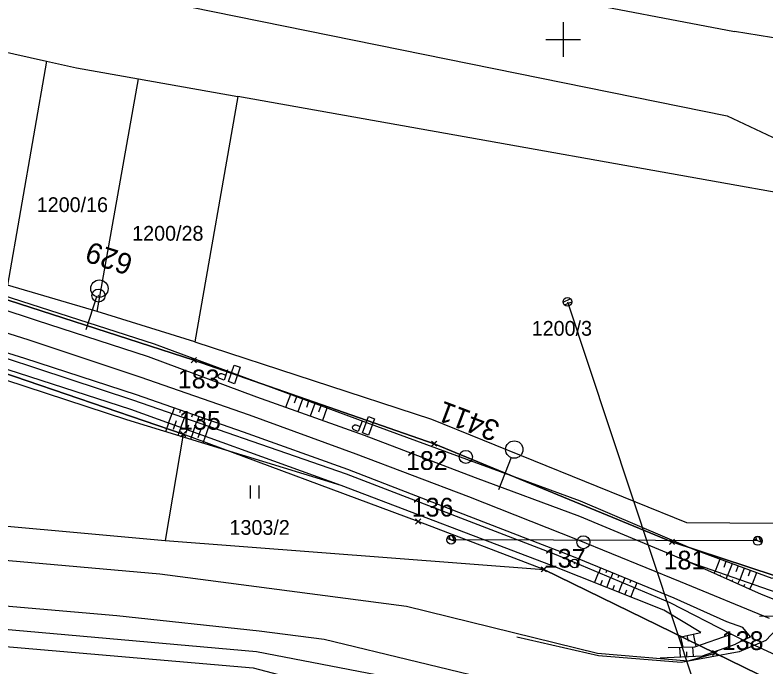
# Model space of a CAD drawing. Extents: x -779302 to -774398, y -1144902 to -1142831.
# Drawn here: x -777063.2 to -776976.6, y -1143872.3 to -1143797.2 of the extents above; entities that cross this region are included whole.
import ezdxf

# ---------------------------------------------------------------- set-up
doc = ezdxf.new("R2010")
doc.units = 0
for name, color, linetype in [('hektosit - Vrstva 5', 7, 'Continuous'), ('Hranice parcel', 7, 'Continuous'), ('legenda I_5_2 - Vrstva 53', 7, 'Continuous'), ('Parcelní čísla', 7, 'Continuous'), ('SŽDC', 7, 'Continuous'), ('Vnitřní kresba', 7, 'Continuous'), ('zjednodus_g_situ-seda - Vrstva 1', 7, 'Continuous'), ('zjednodus_g_situ-seda - Vrstva 19', 7, 'Continuous'), ('zjednodus_g_situ-seda - Vrstva 25', 7, 'Continuous'), ('zjednodus_g_situ-seda - Vrstva 33', 7, 'Continuous'), ('zjednodus_g_situ-seda - Vrstva 36', 7, 'Continuous'), ('zjednodus_g_situ-seda - Vrstva 4', 7, 'Continuous'), ('zjednodus_g_situ-seda - Vrstva 48', 7, 'Continuous'), ('zjednodus_g_situ-seda - Vrstva 49', 7, 'Continuous'), ('zjednodus_g_situ-seda - Vrstva 51', 7, 'Continuous'), ('zjednodus_g_situ-seda - Vrstva 63', 7, 'Continuous'), ('zjednodus_g_situ-seda - Vrstva 7', 7, 'Continuous'), ('Značky kultur', 7, 'Continuous')]:
    doc.layers.add(name, color=color, linetype=linetype)

msp = doc.modelspace()

# ---------------------------------------------------------------- linework, layer by layer
at = {"layer": 'hektosit - Vrstva 5'}
for p, q in [((-777000, -1143798), (-777000, -1143802)), ((-777002, -1143800), (-776998, -1143800))]:
    msp.add_line(p, q, dxfattribs=at)
at = {"layer": 'Hranice parcel'}
for p, q in [((-777070.84, -1143799.97), (-777059.57, -1143802.48)), ((-777059.57, -1143802.48), (-777064.09, -1143828.29)), ((-777053.74, -1143831.32), (-777048.96, -1143804.53)), ((-777048.96, -1143804.53), (-777037.53, -1143806.56)), ((-777037.53, -1143806.56), (-777042.47, -1143834.85)), ((-777053.74, -1143831.32), (-777064.09, -1143828.29)), ((-777042.47, -1143834.85), (-777053.74, -1143831.32)), ((-777043.81, -1143845.48), (-777045.91, -1143857.73)), ((-777045.91, -1143857.73), (-777002.25, -1143861.05))]:
    msp.add_line(p, q, dxfattribs=at)
for points in [[(-776969.85, -1143863.66), (-776987.47, -1143857.88), (-777014.89, -1143846.57), (-777042.6, -1143836.95), (-777069.03, -1143828.43), (-777082.24, -1143824.08), (-777130.76, -1143810.13), (-777274.26, -1143769.36), (-777322.71, -1143754.8), (-777354.97, -1143745.11)], [(-777059.57, -1143802.48), (-777056.13, -1143803.25), (-777048.96, -1143804.53)], [(-776967.5, -1143819.04), (-777009.69, -1143811.52), (-777037.53, -1143806.56)], [(-777098, -1143828.05), (-777084.01, -1143832.11), (-777070.84, -1143836.27), (-777043.81, -1143845.48)], [(-777042.47, -1143834.85), (-777015.21, -1143843.76), (-776985.79, -1143855.66), (-776965.83, -1143855.79)], [(-776998.39, -1143882.22), (-777014.02, -1143874.66), (-777035.36, -1143870.54), (-777167.58, -1143858.82), (-777281.88, -1143848.9), (-777289.53, -1143848.43), (-777292.27, -1143847.75), (-777303.16, -1143845.03)], [(-777002.25, -1143861.05), (-777016.74, -1143855.53), (-777043.81, -1143845.48)], [(-777101.59, -1143853.04), (-777074.31, -1143855.14), (-777045.91, -1143857.73)], [(-777211.92, -1143858.84), (-777211.13, -1143856.84), (-777167.5, -1143860.96), (-777150.77, -1143862.48), (-777035.76, -1143872.38), (-777017.82, -1143877.1)], [(-777002.25, -1143861.05), (-776982.48, -1143870.69), (-776970.83, -1143876.37)]]:
    msp.add_lwpolyline(points, dxfattribs=at)
at = {"layer": 'legenda I_5_2 - Vrstva 53'}
for points in [[(-777442.54, -1143720.48), (-777400.53, -1143733.41), (-777370.73, -1143741.3), (-777366.62, -1143741.88), (-777364.22, -1143742.54), (-777360.64, -1143743.54), (-777354.97, -1143745.11), (-777322.71, -1143754.8), (-777274.26, -1143769.36), (-777130.76, -1143810.13), (-777082.24, -1143824.08), (-777069.03, -1143828.43), (-777042.6, -1143836.95), (-777014.89, -1143846.57), (-776987.47, -1143857.88), (-776969.85, -1143863.66), (-776958.69, -1143867.83), (-776937.4, -1143878.07), (-776932.26, -1143880.54), (-776911.85, -1143884.6)], [(-776982.48, -1143870.69), (-777002.25, -1143861.05), (-777016.74, -1143855.53), (-777043.81, -1143845.48), (-777070.84, -1143836.27), (-777084.01, -1143832.11), (-777098, -1143828.05), (-777116.14, -1143822.78), (-777132.17, -1143818.13), (-777171.85, -1143806.53)], [(-776893.47, -1143907.54), (-776959.34, -1143880.62), (-776970.83, -1143876.37), (-776982.48, -1143870.69)]]:
    msp.add_lwpolyline(points, dxfattribs=at)
at = {"layer": 'SŽDC'}
for p, q in [((-777042.4, -1143837.15), (-777042.9, -1143836.65)), ((-777042.4, -1143836.75), (-777042.9, -1143837.25)), ((-777042.8, -1143837.15), (-777042.3, -1143836.65)), ((-777042.8, -1143836.75), (-777042.3, -1143837.25)), ((-777042.6, -1143836.95), (-777042.6, -1143836.95)), ((-777043.61, -1143845.68), (-777044.11, -1143845.18)), ((-777043.61, -1143845.28), (-777044.11, -1143845.78)), ((-777044.01, -1143845.68), (-777043.51, -1143845.18)), ((-777044.01, -1143845.28), (-777043.51, -1143845.78)), ((-777043.81, -1143845.48), (-777043.81, -1143845.48)), ((-777014.69, -1143846.77), (-777015.19, -1143846.27)), ((-777014.69, -1143846.37), (-777015.19, -1143846.87)), ((-777015.09, -1143846.77), (-777014.59, -1143846.27)), ((-777015.09, -1143846.37), (-777014.59, -1143846.87)), ((-777014.89, -1143846.57), (-777014.89, -1143846.57)), ((-777016.54, -1143855.73), (-777017.04, -1143855.23)), ((-777016.54, -1143855.33), (-777017.04, -1143855.83)), ((-777016.94, -1143855.73), (-777016.44, -1143855.23)), ((-777016.94, -1143855.33), (-777016.44, -1143855.83)), ((-777016.74, -1143855.53), (-777016.74, -1143855.53)), ((-776987.27, -1143858.08), (-776987.77, -1143857.58)), ((-776987.27, -1143857.68), (-776987.77, -1143858.18)), ((-776987.67, -1143858.08), (-776987.17, -1143857.58)), ((-776987.67, -1143857.68), (-776987.17, -1143858.18)), ((-776987.47, -1143857.88), (-776987.47, -1143857.88)), ((-777002.05, -1143861.25), (-777002.55, -1143860.75)), ((-777002.05, -1143860.85), (-777002.55, -1143861.35)), ((-777002.45, -1143861.25), (-777001.95, -1143860.75)), ((-777002.45, -1143860.85), (-777001.95, -1143861.35)), ((-777002.25, -1143861.05), (-777002.25, -1143861.05)), ((-776982.28, -1143870.89), (-776982.78, -1143870.39)), ((-776982.28, -1143870.49), (-776982.78, -1143870.99)), ((-776982.68, -1143870.89), (-776982.18, -1143870.39)), ((-776982.68, -1143870.49), (-776982.18, -1143870.99)), ((-776982.48, -1143870.69), (-776982.48, -1143870.69))]:
    msp.add_line(p, q, dxfattribs=at)
for points in [[(-777442.54, -1143720.48), (-777400.53, -1143733.41), (-777370.73, -1143741.3), (-777366.62, -1143741.88), (-777364.22, -1143742.54), (-777360.64, -1143743.54), (-777354.97, -1143745.11), (-777322.71, -1143754.8), (-777274.26, -1143769.36), (-777130.76, -1143810.13), (-777082.24, -1143824.08), (-777069.03, -1143828.43), (-777042.6, -1143836.95), (-777014.89, -1143846.57), (-776987.47, -1143857.88), (-776969.85, -1143863.66), (-776958.69, -1143867.83), (-776937.4, -1143878.07), (-776932.26, -1143880.54), (-776911.85, -1143884.6)], [(-776982.48, -1143870.69), (-777002.25, -1143861.05), (-777016.74, -1143855.53), (-777043.81, -1143845.48), (-777070.84, -1143836.27), (-777084.01, -1143832.11), (-777098, -1143828.05), (-777116.14, -1143822.78), (-777132.17, -1143818.13), (-777171.85, -1143806.53)], [(-776098.59, -1144230.98), (-776104.51, -1144228.21), (-776116.08, -1144223.44), (-776126.28, -1144219.86), (-776203.96, -1144186.83), (-776252.27, -1144167.08), (-776325.22, -1144137.73), (-776342.13, -1144130.92), (-776434.38, -1144092.81), (-776527.2, -1144055.02), (-776604.66, -1144024.21), (-776606.85, -1144023.34), (-776609.89, -1144021.72), (-776627.91, -1144012.39), (-776712.36, -1143980.08), (-776747.29, -1143966.09), (-776893.47, -1143907.54), (-776959.34, -1143880.62), (-776970.83, -1143876.37), (-776982.48, -1143870.69)]]:
    msp.add_lwpolyline(points, dxfattribs=at)
at = {"layer": 'Vnitřní kresba'}
for p, q in [((-777050.15, -1143785.67), (-776980.28, -1143799.08)), ((-777050.79, -1143794.65), (-776981.09, -1143808.78)), ((-776909.93, -1143810.58), (-776980.28, -1143799.08)), ((-776981.09, -1143808.78), (-776973.15, -1143812.54)), ((-777051.48, -1143866.41), (-777166.52, -1143856.36)), ((-777077.05, -1143858.86), (-777046.53, -1143861.57)), ((-777046.53, -1143861.57), (-777018.06, -1143865.29)), ((-777018.06, -1143865.29), (-776996.07, -1143870.7)), ((-777035.05, -1143868.16), (-777051.48, -1143866.41)), ((-777027.55, -1143869.14), (-777035.05, -1143868.16)), ((-777003.19, -1143875), (-777027.55, -1143869.14)), ((-776996.07, -1143870.7), (-776985.59, -1143871.58)), ((-776985.59, -1143871.58), (-776982.48, -1143870.69))]:
    msp.add_line(p, q, dxfattribs=at)
at = {"layer": 'zjednodus_g_situ-seda - Vrstva 1'}
msp.add_lwpolyline([(-776976.223, -1143866.702), (-776986.48, -1143862.489), (-776998.364, -1143857.648), (-777010.89, -1143852.696), (-777023.892, -1143847.768), (-777036.164, -1143843.298), (-777048.784, -1143838.91), (-777061.585, -1143834.656), (-777074.364, -1143830.603), (-777086.887, -1143826.804), (-777099.413, -1143823.173), (-777109.986, -1143820.131), (-777122.392, -1143816.564)], dxfattribs=at)
at = {"layer": 'zjednodus_g_situ-seda - Vrstva 19'}
msp.add_line((-776968.152, -1143874.326), (-776979.276, -1143869.224), dxfattribs=at)
for start_param, end_param in [(5.922083, 10.896078), (4.612893, 7.939424)]:
    msp.add_ellipse((-776979.289, -1143869.225), major_axis=(-0.15, -0.02), ratio=0.002411, start_param=start_param, end_param=end_param, dxfattribs=at)
at = {"layer": 'zjednodus_g_situ-seda - Vrstva 25'}
for p, q in [((-776999.526, -1143830.236), (-776979.076, -1143891.736)), ((-776977.586, -1143857.778), (-777012.931, -1143857.655))]:
    msp.add_line(p, q, dxfattribs=at)
at = {"layer": 'zjednodus_g_situ-seda - Vrstva 33'}
for points in [[(-777037.907, -1143839.656), (-777038.61, -1143839.411), (-777037.949, -1143837.508), (-777037.246, -1143837.753)], [(-777022.46, -1143845.6), (-777023.156, -1143845.336), (-777022.442, -1143843.452), (-777021.746, -1143843.716)]]:
    msp.add_lwpolyline(points, close=True, dxfattribs=at)
for points in [[(-777038.693, -1143838.06), (-777039.105, -1143839.244), (-777039.597, -1143839.073), (-777039.729, -1143838.971), (-777039.767, -1143838.743), (-777039.731, -1143838.639), (-777039.558, -1143838.479), (-777039.394, -1143838.488), (-777038.902, -1143838.659)], [(-777023.201, -1143843.983), (-777023.646, -1143845.155), (-777024.133, -1143844.97), (-777024.263, -1143844.865), (-777024.294, -1143844.636), (-777024.255, -1143844.533), (-777024.078, -1143844.378), (-777023.914, -1143844.391), (-777023.426, -1143844.576)]]:
    msp.add_lwpolyline(points, dxfattribs=at)
at = {"layer": 'zjednodus_g_situ-seda - Vrstva 36'}
for p, q in [((-777053.48, -1143828.704), (-777053.48, -1143828.704)), ((-777053.795, -1143829.653), (-777055.057, -1143833.449)), ((-777000.022, -1143830.245), (-776999.189, -1143829.87)), ((-776999.875, -1143830.589), (-776999.03, -1143830.209)), ((-777005.648, -1143847.24), (-777005.648, -1143847.24)), ((-777006.016, -1143848.17), (-777007.486, -1143851.89)), ((-777012.463, -1143857.832), (-777013.399, -1143857.478)), ((-777013.196, -1143857.231), (-777013.021, -1143857.621)), ((-777012.812, -1143857.169), (-777012.525, -1143857.809)), ((-776977.123, -1143857.968), (-776978.049, -1143857.588)), ((-776977.84, -1143857.347), (-776977.675, -1143857.742)), ((-776977.454, -1143857.296), (-776977.185, -1143857.943))]:
    msp.add_line(p, q, dxfattribs=at)
for centre, radius in [((-777053.48, -1143828.704), 1), ((-776999.526, -1143830.236), 0.5), ((-777005.648, -1143847.24), 1), ((-777012.931, -1143857.655), 0.5), ((-776977.586, -1143857.778), 0.5)]:
    msp.add_circle(centre, radius, dxfattribs=at)
for centre, start, end in [((-777012.931, -1143857.655), 339.24236, 159.24236), ((-776977.586, -1143857.778), 337.66989, 157.66989)]:
    msp.add_arc(centre, 0.5, start, end, dxfattribs=at)
at = {"layer": 'zjednodus_g_situ-seda - Vrstva 4'}
msp.add_line((-776972.757, -1143866.425), (-776977.367, -1143866.472), dxfattribs=at)
at = {"layer": 'zjednodus_g_situ-seda - Vrstva 48'}
for p, q in [((-777031.463, -1143840.907), (-777032.008, -1143842.382)), ((-777030.76, -1143841.167), (-777031.031, -1143841.9)), ((-777030.056, -1143841.427), (-777030.595, -1143842.886)), ((-777029.353, -1143841.687), (-777029.621, -1143842.412)), ((-777028.649, -1143841.947), (-777029.182, -1143843.39)), ((-777044.85, -1143842.443), (-777045.085, -1143843.115)), ((-777044.142, -1143842.69), (-777044.259, -1143843.025)), ((-777043.434, -1143842.937), (-777043.668, -1143843.607)), ((-777027.946, -1143842.207), (-777028.211, -1143842.924)), ((-777027.242, -1143842.467), (-777027.769, -1143843.893)), ((-777045.497, -1143844.207), (-777045.101, -1143843.109)), ((-777044.791, -1143844.461), (-777044.592, -1143843.908)), ((-777044.086, -1143844.716), (-777043.684, -1143843.602)), ((-777042.726, -1143843.184), (-777042.843, -1143843.519)), ((-777042.018, -1143843.432), (-777042.251, -1143844.099)), ((-777041.31, -1143843.679), (-777041.426, -1143844.012)), ((-777040.602, -1143843.926), (-777040.834, -1143844.592)), ((-777045.506, -1143844.203), (-777045.862, -1143845.191)), ((-777044.801, -1143844.458), (-777044.973, -1143844.934)), ((-777044.095, -1143844.712), (-777044.426, -1143845.63)), ((-777043.38, -1143844.97), (-777043.178, -1143844.409)), ((-777042.675, -1143845.225), (-777042.267, -1143844.094)), ((-777041.264, -1143845.733), (-777040.85, -1143844.586)), ((-777043.39, -1143844.967), (-777043.549, -1143845.408)), ((-777042.684, -1143845.221), (-777042.99, -1143846.068)), ((-777041.979, -1143845.476), (-777042.125, -1143845.882)), ((-777041.969, -1143845.479), (-777041.764, -1143844.909)), ((-777041.273, -1143845.73), (-777041.554, -1143846.507)), ((-776981.95, -1143859.874), (-776982.472, -1143861.274)), ((-776981.247, -1143860.136), (-776981.505, -1143860.827)), ((-776995.692, -1143860.889), (-776995.916, -1143861.437)), ((-776994.997, -1143861.173), (-776995.111, -1143861.451)), ((-776980.545, -1143860.398), (-776981.054, -1143861.764)), ((-776979.842, -1143860.66), (-776980.093, -1143861.334)), ((-776979.139, -1143860.922), (-776979.636, -1143862.253)), ((-776978.436, -1143861.184), (-776978.681, -1143861.841)), ((-776996.388, -1143862.583), (-776995.931, -1143861.431)), ((-776994.993, -1143863.136), (-776994.548, -1143862.014)), ((-776994.303, -1143861.456), (-776994.534, -1143862.02)), ((-776993.609, -1143861.74), (-776993.726, -1143862.026)), ((-776992.915, -1143862.024), (-776993.151, -1143862.603)), ((-776982.61, -1143861.515), (-776982.499, -1143861.265)), ((-776981.925, -1143861.82), (-776981.856, -1143861.665)), ((-776981.24, -1143862.124), (-776981.076, -1143861.756)), ((-776977.734, -1143861.446), (-776978.217, -1143862.743)), ((-776995.69, -1143862.86), (-776995.465, -1143862.291)), ((-776994.296, -1143863.412), (-776994.076, -1143862.859)), ((-776993.599, -1143863.689), (-776993.166, -1143862.596)), ((-776992.221, -1143862.308), (-776992.34, -1143862.601)), ((-776991.526, -1143862.592), (-776991.769, -1143863.185)), ((-776980.555, -1143862.429), (-776980.46, -1143862.216)), ((-776979.869, -1143862.734), (-776979.653, -1143862.247)), ((-776979.184, -1143863.039), (-776979.063, -1143862.766)), ((-776978.499, -1143863.344), (-776978.23, -1143862.739)), ((-776992.901, -1143863.965), (-776992.688, -1143863.426)), ((-776992.204, -1143864.241), (-776991.783, -1143863.179)), ((-776986.492, -1143868.824), (-776986.229, -1143870.013)), ((-776985.759, -1143868.662), (-776985.612, -1143869.33)), ((-776985.027, -1143868.5), (-776984.709, -1143869.939)), ((-776986.499, -1143871.116), (-776986.55, -1143870.019)), ((-776985.749, -1143871.081), (-776985.775, -1143870.543)), ((-776985, -1143871.046), (-776985.05, -1143869.989))]:
    msp.add_line(p, q, dxfattribs=at)
at = {"layer": 'zjednodus_g_situ-seda - Vrstva 49'}
for q in [(-776980.633, -1143868.506), (-776978.415, -1143868.825), (-776980.143, -1143869.684)]:
    msp.add_line((-776979.276, -1143869.224), q, dxfattribs=at)
for points in [[(-776968.199, -1143850.122), (-776970.998, -1143856.575), (-776973.887, -1143861.014), (-776975.924, -1143862.121), (-776984.869, -1143858.785), (-776998.006, -1143853.189), (-777022.63, -1143844.171), (-777047.119, -1143835.121), (-777072.374, -1143826.984), (-777098.748, -1143819.433)], [(-776966.647, -1143850.486), (-776969.219, -1143857.629), (-776972.42, -1143862.972), (-776975.34, -1143863.736), (-776985.501, -1143860.229), (-776998.077, -1143854.94), (-777010.127, -1143850.487), (-777022.903, -1143845.629), (-777035.319, -1143841.201), (-777047.806, -1143836.562), (-777060.731, -1143832.383), (-777073.561, -1143828.157), (-777086.216, -1143824.49), (-777098.729, -1143820.869)], [(-776978.415, -1143868.825), (-776979.296, -1143867.735), (-776981.139, -1143867.1), (-776987.227, -1143864.35), (-776999.002, -1143859.535), (-777012.059, -1143854.496), (-777024.824, -1143849.55), (-777036.878, -1143845.226), (-777049.2, -1143840.924), (-777062.085, -1143836.757), (-777075.176, -1143832.697), (-777087.574, -1143828.954), (-777099.418, -1143825.413)], [(-776980.633, -1143868.506), (-776987.691, -1143864.904), (-777000.823, -1143859.369), (-777024.994, -1143850.094), (-777049.61, -1143841.543), (-777075.276, -1143833.108), (-777099.646, -1143825.93)], [(-776986.598, -1143868.847), (-776984.154, -1143868.308), (-776988.421, -1143865.74), (-777001.358, -1143860.614), (-777025.603, -1143851.382), (-777049.863, -1143842.632), (-777075.67, -1143834.283), (-777099.926, -1143827.153)], [(-777025.603, -1143851.382), (-777050.331, -1143843.825), (-777076.039, -1143835.402), (-777100.793, -1143828.146)], [(-776964.912, -1143850.88), (-776967.937, -1143859.054), (-776972.308, -1143864.708), (-776974.924, -1143864.812), (-776977.165, -1143863.937), (-776985.501, -1143860.229)], [(-776987.894, -1143870.046), (-776984.839, -1143869.985), (-776980.633, -1143868.506)], [(-776978.415, -1143868.825), (-776980.151, -1143869.677), (-776980.143, -1143869.684)], [(-776988.841, -1143871.226), (-776983.941, -1143870.996), (-776980.143, -1143869.684)]]:
    msp.add_lwpolyline(points, dxfattribs=at)
at = {"layer": 'zjednodus_g_situ-seda - Vrstva 51'}
msp.add_lwpolyline([(-776973.74, -1143866.808), (-776975.417, -1143867.93), (-776976.653, -1143869.244), (-776979.717, -1143870.556), (-776986.409, -1143871.781), (-776995.943, -1143871.024), (-777005.372, -1143868.872)], dxfattribs=at)
at = {"layer": 'zjednodus_g_situ-seda - Vrstva 63'}
for p, q in [((-777053.54, -1143829.524), (-777053.634, -1143829.492)), ((-777011.181, -1143848.112), (-777011.275, -1143848.076))]:
    msp.add_line(p, q, dxfattribs=at)
for centre in [(-777053.587, -1143829.508), (-777011.228, -1143848.094)]:
    msp.add_circle(centre, 0.756, dxfattribs=at)
at = {"layer": 'zjednodus_g_situ-seda - Vrstva 7'}
msp.add_line((-776998.654, -1143860.398), (-776998.746, -1143860.36), dxfattribs=at)
for centre, radius in [((-776997.686, -1143857.924), 0.75), ((-776998.7, -1143860.379), 0.5)]:
    msp.add_circle(centre, radius, dxfattribs=at)
at = {"layer": 'Značky kultur'}
for p, q in [((-777036.071, -1143852.88), (-777036.071, -1143851.38)), ((-777035.07, -1143852.88), (-777035.07, -1143851.38))]:
    msp.add_line(p, q, dxfattribs=at)

# ---------------------------------------------------------------- texts
at = {"layer": 'Parcelní čísla'}
for s, p in [('1200/16', (-777060.7, -1143819.88)), ('1200/28', (-777049.7, -1143823.18)), ('1200/3', (-777003.64, -1143834.13)), ('1303/2', (-777038.48, -1143857.07))]:
    msp.add_text(s, height=1.7, dxfattribs=at).set_placement(p)
at = {"layer": 'SŽDC'}
for s, p in [('183', (-777044.444, -1143840.188)), ('135', (-777044.293, -1143844.96)), ('182', (-777018.139, -1143849.589)), ('136', (-777017.487, -1143854.967)), ('137', (-777002.25, -1143860.851)), ('181', (-776988.435, -1143861.063)), ('138', (-776981.734, -1143870.346))]:
    msp.add_text(s, height=2.16, dxfattribs=at).set_placement(p)
at = {"layer": 'zjednodus_g_situ-seda - Vrstva 63'}
for s, rotation, p in [('629', 161.61743, (-777049.446, -1143824.931)), ('3411', 159.24236, (-777007.149, -1143844.14))]:
    msp.add_text(s, height=2.4, rotation=rotation, dxfattribs=at).set_placement(p)

doc.saveas('drawing.dxf')
